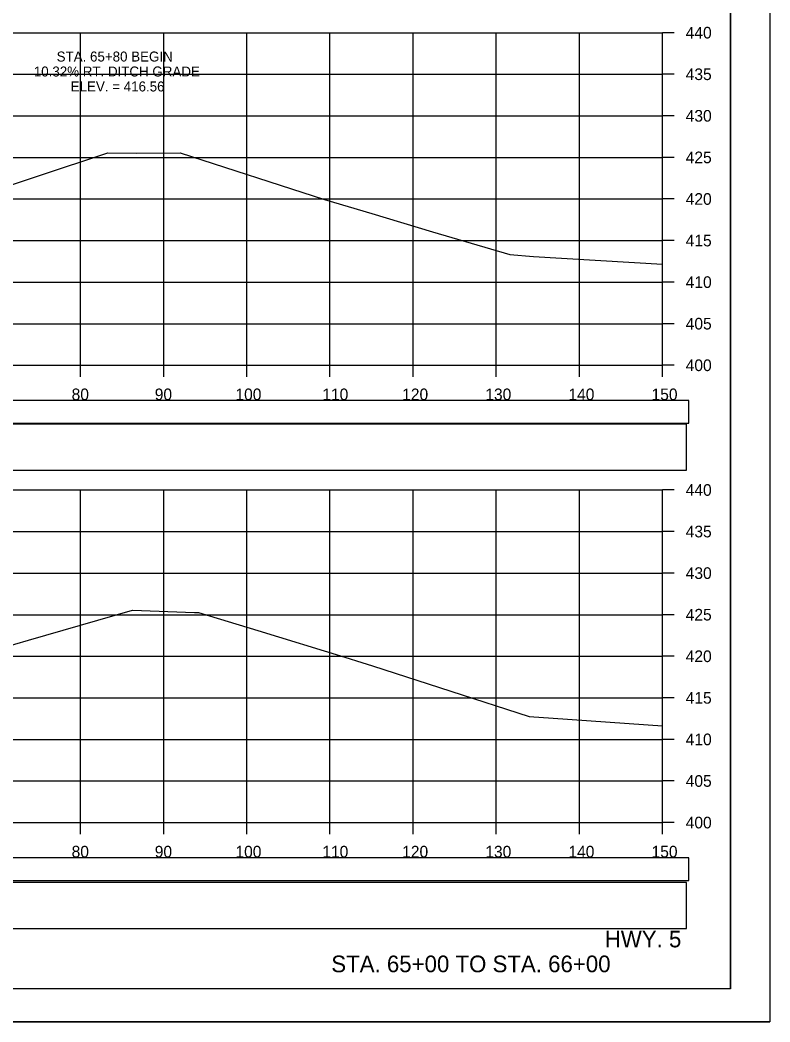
# Model space of a CAD drawing. Extents: x 1371057 to 1372761, y 380005 to 390517.
# Drawn here: x 1371633.6 to 1371723.8, y 385338.5 to 385459 of the extents above; entities that cross this region are included whole.
import ezdxf

# ---------------------------------------------------------------- set-up
doc = ezdxf.new("R2010")
doc.units = 0
for name, color, linetype in [('R_Axis', 7, 'Continuous'), ('R_Axis Annot', 7, 'Continuous'), ('R_Border', 7, 'Continuous'), ('R_Detour', 7, 'Continuous'), ('R_Draft', 7, 'Continuous'), ('R_Exist Surface', 7, 'Continuous'), ('R_Grid', 7, 'Continuous'), ('R_No Plot', 7, 'Continuous'), ('R_Xsect Elev', 7, 'Continuous')]:
    doc.layers.add(name, color=color, linetype=linetype)

msp = doc.modelspace()

# ---------------------------------------------------------------- linework, layer by layer
at = {"layer": 'R_Axis'}
for p, q in [((1371710.87, 385417.51), (1371710.87, 385457.51)), ((1371712.27, 385457.51), (1371710.87, 385457.51)), ((1371712.27, 385452.51), (1371710.87, 385452.51)), ((1371712.27, 385447.51), (1371710.87, 385447.51)), ((1371712.27, 385442.51), (1371710.87, 385442.51)), ((1371712.27, 385437.51), (1371710.87, 385437.51)), ((1371712.27, 385432.51), (1371710.87, 385432.51)), ((1371712.27, 385427.51), (1371710.87, 385427.51)), ((1371712.27, 385422.51), (1371710.87, 385422.51)), ((1371410.87, 385417.51), (1371710.87, 385417.51)), ((1371640.87, 385416.11), (1371640.87, 385417.51)), ((1371650.87, 385416.11), (1371650.87, 385417.51)), ((1371660.87, 385416.11), (1371660.87, 385417.51)), ((1371670.87, 385416.11), (1371670.87, 385417.51)), ((1371680.87, 385416.11), (1371680.87, 385417.51)), ((1371690.87, 385416.11), (1371690.87, 385417.51)), ((1371700.87, 385416.11), (1371700.87, 385417.51)), ((1371710.87, 385416.11), (1371710.87, 385417.51)), ((1371712.27, 385417.51), (1371710.87, 385417.51)), ((1371710.87, 385362.51), (1371710.87, 385402.51)), ((1371712.27, 385402.51), (1371710.87, 385402.51)), ((1371712.27, 385397.51), (1371710.87, 385397.51)), ((1371712.27, 385392.51), (1371710.87, 385392.51)), ((1371712.27, 385387.51), (1371710.87, 385387.51)), ((1371712.27, 385382.51), (1371710.87, 385382.51)), ((1371712.27, 385377.51), (1371710.87, 385377.51)), ((1371712.27, 385372.51), (1371710.87, 385372.51)), ((1371712.27, 385367.51), (1371710.87, 385367.51)), ((1371410.87, 385362.51), (1371710.87, 385362.51)), ((1371640.87, 385361.11), (1371640.87, 385362.51)), ((1371650.87, 385361.11), (1371650.87, 385362.51)), ((1371660.87, 385361.11), (1371660.87, 385362.51)), ((1371670.87, 385361.11), (1371670.87, 385362.51)), ((1371680.87, 385361.11), (1371680.87, 385362.51)), ((1371690.87, 385361.11), (1371690.87, 385362.51)), ((1371700.87, 385361.11), (1371700.87, 385362.51)), ((1371710.87, 385361.11), (1371710.87, 385362.51)), ((1371712.27, 385362.51), (1371710.87, 385362.51))]:
    msp.add_line(p, q, dxfattribs=at)
at = {"layer": 'R_Border'}
for q in [(1371719.05, 385547.97), (1371402.87, 385342.51)]:
    msp.add_line((1371719.05, 385342.51), q, dxfattribs=at)
at = {"layer": 'R_Detour'}
for points in [[(1371407.72, 385410.56), (1371714.03, 385410.56), (1371714.03, 385413.26), (1371407.72, 385413.26)], [(1371407.72, 385355.56), (1371714.03, 385355.56), (1371714.03, 385358.26), (1371407.72, 385358.26)]]:
    msp.add_lwpolyline(points, close=True, dxfattribs=at)
at = {"layer": 'R_Draft'}
for points in [[(1371407.45, 385404.89), (1371713.76, 385404.89), (1371713.76, 385410.41), (1371407.45, 385410.41)], [(1371407.45, 385349.77), (1371713.76, 385349.77), (1371713.76, 385355.29), (1371407.45, 385355.29)]]:
    msp.add_lwpolyline(points, close=True, dxfattribs=at)
at = {"layer": 'R_Exist Surface'}
for points in [[(1371628.58, 385437.9), (1371635.79, 385440.3), (1371644.13, 385443.07), (1371647.62, 385443.03), (1371652.85, 385443.07), (1371670.21, 385437.45), (1371675.9, 385435.75), (1371683.2, 385433.55), (1371692.5, 385430.85), (1371695.34, 385430.61), (1371710.87, 385429.67)], [(1371631.3, 385383.49), (1371634.6, 385384.43), (1371647.13, 385388.06), (1371654.58, 385387.78), (1371655.06, 385387.78), (1371662.2, 385385.59), (1371672.66, 385382.39), (1371674.7, 385381.77), (1371675.97, 385381.36), (1371694.83, 385375.25), (1371697.71, 385375.05), (1371710.87, 385374.13)]]:
    msp.add_lwpolyline(points, dxfattribs=at)
at = {"layer": 'R_Grid'}
for p, q in [((1371410.87, 385457.51), (1371710.87, 385457.51)), ((1371640.87, 385417.51), (1371640.87, 385457.51)), ((1371650.87, 385417.51), (1371650.87, 385457.51)), ((1371660.87, 385417.51), (1371660.87, 385457.51)), ((1371670.87, 385417.51), (1371670.87, 385457.51)), ((1371680.87, 385417.51), (1371680.87, 385457.51)), ((1371690.87, 385417.51), (1371690.87, 385457.51)), ((1371700.87, 385417.51), (1371700.87, 385457.51)), ((1371710.87, 385417.51), (1371710.87, 385457.51)), ((1371410.87, 385452.51), (1371710.87, 385452.51)), ((1371410.87, 385447.51), (1371710.87, 385447.51)), ((1371410.87, 385442.51), (1371710.87, 385442.51)), ((1371410.87, 385437.51), (1371710.87, 385437.51)), ((1371410.87, 385432.51), (1371710.87, 385432.51)), ((1371410.87, 385427.51), (1371710.87, 385427.51)), ((1371410.87, 385422.51), (1371710.87, 385422.51)), ((1371410.87, 385417.51), (1371710.87, 385417.51)), ((1371410.87, 385402.51), (1371710.87, 385402.51)), ((1371640.87, 385362.51), (1371640.87, 385402.51)), ((1371650.87, 385362.51), (1371650.87, 385402.51)), ((1371660.87, 385362.51), (1371660.87, 385402.51)), ((1371670.87, 385362.51), (1371670.87, 385402.51)), ((1371680.87, 385362.51), (1371680.87, 385402.51)), ((1371690.87, 385362.51), (1371690.87, 385402.51)), ((1371700.87, 385362.51), (1371700.87, 385402.51)), ((1371710.87, 385362.51), (1371710.87, 385402.51)), ((1371410.87, 385397.51), (1371710.87, 385397.51)), ((1371410.87, 385392.51), (1371710.87, 385392.51)), ((1371410.87, 385387.51), (1371710.87, 385387.51)), ((1371410.87, 385382.51), (1371710.87, 385382.51)), ((1371410.87, 385377.51), (1371710.87, 385377.51)), ((1371410.87, 385372.51), (1371710.87, 385372.51)), ((1371410.87, 385367.51), (1371710.87, 385367.51)), ((1371410.87, 385362.51), (1371710.87, 385362.51))]:
    msp.add_line(p, q, dxfattribs=at)
at = {"layer": 'R_No Plot'}
msp.add_line((1371390.47, 385338.53), (1371723.8, 385338.53), dxfattribs=at)
for points in [[(1371390.46, 385551.86), (1371723.8, 385551.86), (1371723.8, 385338.53), (1371390.46, 385338.53)], [(1371636.79, 385547.97), (1371656.41, 385547.97), (1371656.41, 385538.09), (1371672.52, 385538.09), (1371695.72, 385538.09), (1371695.84, 385509.93), (1371719.05, 385509.93), (1371719.05, 385342.51), (1371402.87, 385342.51), (1371402.87, 385547.97)]]:
    msp.add_lwpolyline(points, close=True, dxfattribs=at)

# ---------------------------------------------------------------- texts
at = {"layer": 'R_Axis Annot'}
for s, p in [('440', (1371713.67, 385456.81)), ('435', (1371713.67, 385451.81)), ('430', (1371713.67, 385446.81)), ('425', (1371713.67, 385441.81)), ('420', (1371713.67, 385436.81)), ('415', (1371713.67, 385431.81)), ('410', (1371713.67, 385426.81)), ('405', (1371713.67, 385421.81)), ('400', (1371713.67, 385416.81)), ('80', (1371639.79, 385413.31)), ('90', (1371649.79, 385413.31)), ('100', (1371659.5, 385413.31)), ('110', (1371669.95, 385413.31)), ('120', (1371679.56, 385413.31)), ('130', (1371689.56, 385413.31)), ('140', (1371699.56, 385413.31)), ('150', (1371709.56, 385413.31)), ('440', (1371713.67, 385401.81)), ('435', (1371713.67, 385396.81)), ('430', (1371713.67, 385391.81)), ('425', (1371713.67, 385386.81)), ('420', (1371713.67, 385381.81)), ('415', (1371713.67, 385376.81)), ('410', (1371713.67, 385371.81)), ('405', (1371713.67, 385366.81)), ('400', (1371713.67, 385361.81)), ('80', (1371639.79, 385358.31)), ('90', (1371649.79, 385358.31)), ('100', (1371659.5, 385358.31)), ('110', (1371669.95, 385358.31)), ('120', (1371679.56, 385358.31)), ('130', (1371689.56, 385358.31)), ('140', (1371699.56, 385358.31)), ('150', (1371709.56, 385358.31))]:
    msp.add_text(s, height=1.4, dxfattribs=at).set_placement(p)
at = {"layer": 'R_Draft'}
for s, p in [('HWY. 5', (1371703.93, 385347.5)), ('STA. 65+00 TO STA. 66+00', (1371671.03, 385344.51))]:
    msp.add_text(s, height=2, dxfattribs=at).set_placement(p)
at = {"layer": 'R_Xsect Elev'}
for s, p in [('STA. 65+80 BEGIN ', (1371637.99, 385454.04)), ('10.32% RT. DITCH GRADE', (1371635.24, 385452.24)), ('ELEV. = 416.56', (1371639.68, 385450.44))]:
    msp.add_text(s, height=1.2, dxfattribs=at).set_placement(p)

doc.saveas('drawing.dxf')
